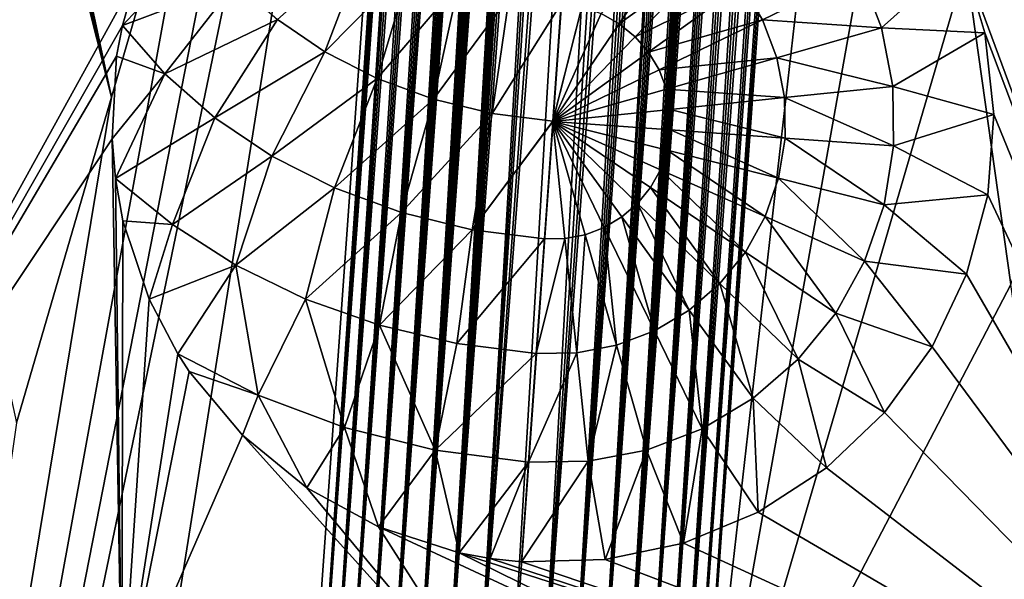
# Model space of a CAD drawing. Header units: millimetres. Extents: x -208 to -25, y 23 to 205.
# Tile 461 of 635: x -115.75 to -112.4, y 148.34 to 150.24. Entities that reach past the tile are written whole.
import ezdxf

# ---------------------------------------------------------------- set-up
doc = ezdxf.new("R2010")
doc.units = ezdxf.units.MM
doc.header["$LTSCALE"] = 65.185185
for name, color, linetype in [('102', 7, 'CONTINUOUS'), ('115', 7, 'CONTINUOUS'), ('150', 7, 'CONTINUOUS'), ('176', 7, 'CONTINUOUS'), ('177', 7, 'CONTINUOUS'), ('298', 7, 'CONTINUOUS'), ('299', 7, 'CONTINUOUS'), ('433', 7, 'CONTINUOUS'), ('437', 7, 'CONTINUOUS'), ('449', 7, 'CONTINUOUS'), ('487', 7, 'CONTINUOUS')]:
    doc.layers.add(name, color=color, linetype=linetype)

msp = doc.modelspace()

# ---------------------------------------------------------------- linework, layer by layer
at = {"layer": '102', "linetype": 'CONTINUOUS'}
for points in [[(-113.98, 147.7987, -168.7417), (-113.616, 154.4165, 44.92), (-114.0872, 147.8178, -168.76), (-113.98, 147.7987, -168.7417)], [(-113.5633, 154.4099, 44.8948), (-113.616, 154.4165, 44.92), (-113.98, 147.7987, -168.7417), (-113.5633, 154.4099, 44.8948)], [(-113.5227, 154.4011, 44.8441), (-113.5633, 154.4099, 44.8948), (-113.98, 147.7987, -168.7417), (-113.5227, 154.4011, 44.8441)], [(-113.4919, 154.392, 44.7848), (-113.5227, 154.4011, 44.8441), (-113.98, 147.7987, -168.7417), (-113.4919, 154.392, 44.7848)], [(-113.877, 147.7674, -168.7054), (-113.4919, 154.392, 44.7848), (-113.98, 147.7987, -168.7417), (-113.877, 147.7674, -168.7054)], [(-113.4654, 154.3825, 44.7177), (-113.4919, 154.392, 44.7848), (-113.877, 147.7674, -168.7054), (-113.4654, 154.3825, 44.7177)], [(-113.4398, 154.3719, 44.6404), (-113.4654, 154.3825, 44.7177), (-113.877, 147.7674, -168.7054), (-113.4398, 154.3719, 44.6404)], [(-113.4161, 154.3606, 44.5572), (-113.4398, 154.3719, 44.6404), (-113.877, 147.7674, -168.7054), (-113.4161, 154.3606, 44.5572)], [(-113.3954, 154.3497, 44.4745), (-113.4161, 154.3606, 44.5572), (-113.877, 147.7674, -168.7054), (-113.3954, 154.3497, 44.4745)], [(-113.7813, 147.722, -168.6448), (-113.3954, 154.3497, 44.4745), (-113.877, 147.7674, -168.7054), (-113.7813, 147.722, -168.6448)], [(-113.3828, 154.3425, 44.4201), (-113.3954, 154.3497, 44.4745), (-113.7813, 147.722, -168.6448), (-113.3828, 154.3425, 44.4201)], [(-113.3624, 154.3299, 44.3231), (-113.3828, 154.3425, 44.4201), (-113.7813, 147.722, -168.6448), (-113.3624, 154.3299, 44.3231)], [(-113.3447, 154.3181, 44.2307), (-113.3624, 154.3299, 44.3231), (-113.7813, 147.722, -168.6448), (-113.3447, 154.3181, 44.2307)], [(-113.3283, 154.3063, 44.1381), (-113.3447, 154.3181, 44.2307), (-113.7813, 147.722, -168.6448), (-113.3283, 154.3063, 44.1381)], [(-113.3121, 154.2939, 44.0397), (-113.3283, 154.3063, 44.1381), (-113.7813, 147.722, -168.6448), (-113.3121, 154.2939, 44.0397)], [(-113.6969, 147.6657, -168.5676), (-113.3121, 154.2939, 44.0397), (-113.7813, 147.722, -168.6448), (-113.6969, 147.6657, -168.5676)], [(-113.2952, 154.28, 43.9294), (-113.3121, 154.2939, 44.0397), (-113.6969, 147.6657, -168.5676), (-113.2952, 154.28, 43.9294)], [(-113.2862, 154.2722, 43.8674), (-113.2952, 154.28, 43.9294), (-113.6969, 147.6657, -168.5676), (-113.2862, 154.2722, 43.8674)], [(-113.2767, 154.2638, 43.7992), (-113.2862, 154.2722, 43.8674), (-113.6969, 147.6657, -168.5676), (-113.2767, 154.2638, 43.7992)], [(-113.2666, 154.2543, 43.7233), (-113.2767, 154.2638, 43.7992), (-113.6969, 147.6657, -168.5676), (-113.2666, 154.2543, 43.7233)], [(-113.2558, 154.2438, 43.6375), (-113.2666, 154.2543, 43.7233), (-113.6969, 147.6657, -168.5676), (-113.2558, 154.2438, 43.6375)], [(-113.2439, 154.2317, 43.5398), (-113.2558, 154.2438, 43.6375), (-113.6969, 147.6657, -168.5676), (-113.2439, 154.2317, 43.5398)], [(-113.2311, 154.218, 43.4282), (-113.2439, 154.2317, 43.5398), (-113.6969, 147.6657, -168.5676), (-113.2311, 154.218, 43.4282)], [(-113.2173, 154.2025, 43.3009), (-113.2311, 154.218, 43.4282), (-113.6969, 147.6657, -168.5676), (-113.2173, 154.2025, 43.3009)], [(-113.6251, 147.6016, -168.4751), (-113.2173, 154.2025, 43.3009), (-113.6969, 147.6657, -168.5676), (-113.6251, 147.6016, -168.4751)], [(-113.2025, 154.1848, 43.1562), (-113.2173, 154.2025, 43.3009), (-113.6251, 147.6016, -168.4751), (-113.2025, 154.1848, 43.1562)], [(-113.1868, 154.1649, 42.9923), (-113.2025, 154.1848, 43.1562), (-113.6251, 147.6016, -168.4751), (-113.1868, 154.1649, 42.9923)], [(-113.1703, 154.1424, 42.8069), (-113.1868, 154.1649, 42.9923), (-113.6251, 147.6016, -168.4751), (-113.1703, 154.1424, 42.8069)], [(-113.1531, 154.1172, 42.5973), (-113.1703, 154.1424, 42.8069), (-113.6251, 147.6016, -168.4751), (-113.1531, 154.1172, 42.5973)], [(-113.5652, 147.5311, -168.3725), (-113.1531, 154.1172, 42.5973), (-113.6251, 147.6016, -168.4751), (-113.5652, 147.5311, -168.3725)], [(-113.1352, 154.0888, 42.3606), (-113.1531, 154.1172, 42.5973), (-113.5652, 147.5311, -168.3725), (-113.1352, 154.0888, 42.3606)], [(-113.1168, 154.0569, 42.0937), (-113.1352, 154.0888, 42.3606), (-113.5652, 147.5311, -168.3725), (-113.1168, 154.0569, 42.0937)], [(-113.0982, 154.0212, 41.793), (-113.1168, 154.0569, 42.0937), (-113.5652, 147.5311, -168.3725), (-113.0982, 154.0212, 41.793)], [(-113.5169, 147.4558, -168.2598), (-113.0982, 154.0212, 41.793), (-113.5652, 147.5311, -168.3725), (-113.5169, 147.4558, -168.2598)], [(-113.0794, 153.9811, 41.4551), (-113.0982, 154.0212, 41.793), (-113.5169, 147.4558, -168.2598), (-113.0794, 153.9811, 41.4551)], [(-113.061, 153.9364, 41.076), (-113.0794, 153.9811, 41.4551), (-113.5169, 147.4558, -168.2598), (-113.061, 153.9364, 41.076)], [(-113.0429, 153.8859, 40.6463), (-113.061, 153.9364, 41.076), (-113.5169, 147.4558, -168.2598), (-113.0429, 153.8859, 40.6463)], [(-113.4791, 147.3742, -168.1369), (-113.0429, 153.8859, 40.6463), (-113.5169, 147.4558, -168.2598), (-113.4791, 147.3742, -168.1369)], [(-113.0272, 153.8341, 40.2046), (-113.0429, 153.8859, 40.6463), (-113.4791, 147.3742, -168.1369), (-113.0272, 153.8341, 40.2046)], [(-113.0148, 153.7854, 39.7867), (-113.0272, 153.8341, 40.2046), (-113.4791, 147.3742, -168.1369), (-113.0148, 153.7854, 39.7867)], [(-113.4528, 147.2883, -168.0037), (-113.0148, 153.7854, 39.7867), (-113.4791, 147.3742, -168.1369), (-113.4528, 147.2883, -168.0037)], [(-113.0048, 153.7379, 39.3786), (-113.0148, 153.7854, 39.7867), (-113.4528, 147.2883, -168.0037), (-113.0048, 153.7379, 39.3786)], [(-112.9954, 153.6804, 38.8826), (-113.0048, 153.7379, 39.3786), (-113.4528, 147.2883, -168.0037), (-112.9954, 153.6804, 38.8826)]]:
    msp.add_3dface(points, dxfattribs=at)
at = {"layer": '115', "linetype": 'CONTINUOUS'}
for points in [[(-113.7146, 150.2251, -169.2275), (-113.7757, 150.2593, -169.2275), (-113.4958, 150.5485, -169.1312), (-113.7146, 150.2251, -169.2275)], [(-113.7146, 150.2251, -169.2275), (-113.4958, 150.5485, -169.1312), (-113.3887, 150.4613, -169.1312), (-113.7146, 150.2251, -169.2275)], [(-113.6604, 150.1809, -169.2275), (-113.7146, 150.2251, -169.2275), (-113.3887, 150.4613, -169.1312), (-113.6604, 150.1809, -169.2275)], [(-113.6604, 150.1809, -169.2275), (-113.3887, 150.4613, -169.1312), (-113.2984, 150.3569, -169.1313), (-113.6604, 150.1809, -169.2275)], [(-112.8948, 150.4001, -168.9737), (-112.5496, 150.4554, -168.76), (-112.8227, 150.2109, -168.9738), (-112.8948, 150.4001, -168.9737)], [(-112.5496, 150.4554, -168.76), (-112.471, 150.1938, -168.76), (-112.8227, 150.2109, -168.9738), (-112.5496, 150.4554, -168.76)], [(-113.2984, 150.3569, -169.1313), (-112.8948, 150.4001, -168.9737), (-113.2276, 150.2384, -169.1313), (-113.2984, 150.3569, -169.1313)], [(-112.8948, 150.4001, -168.9737), (-112.8227, 150.2109, -168.9738), (-113.2276, 150.2384, -169.1313), (-112.8948, 150.4001, -168.9737)], [(-113.6146, 150.1279, -169.2276), (-113.6604, 150.1809, -169.2275), (-113.2984, 150.3569, -169.1313), (-113.6146, 150.1279, -169.2276)], [(-113.6146, 150.1279, -169.2276), (-113.2984, 150.3569, -169.1313), (-113.2276, 150.2384, -169.1313), (-113.6146, 150.1279, -169.2276)], [(-113.7757, 150.2593, -169.2275), (-113.9398, 149.8925, -169.26), (-113.8419, 150.2823, -169.2275), (-113.7757, 150.2593, -169.2275)], [(-113.8419, 150.2823, -169.2275), (-113.9398, 149.8925, -169.26), (-113.9397, 149.8937, -169.26), (-113.8419, 150.2823, -169.2275)], [(-113.9111, 150.2935, -169.2275), (-113.8419, 150.2823, -169.2275), (-113.9397, 149.8937, -169.26), (-113.9111, 150.2935, -169.2275)], [(-113.7146, 150.2251, -169.2275), (-113.9398, 149.8925, -169.26), (-113.7757, 150.2593, -169.2275), (-113.7146, 150.2251, -169.2275)], [(-113.6604, 150.1809, -169.2275), (-113.9398, 149.8925, -169.26), (-113.7146, 150.2251, -169.2275), (-113.6604, 150.1809, -169.2275)], [(-113.5788, 150.0678, -169.2276), (-113.6146, 150.1279, -169.2276), (-113.2276, 150.2384, -169.1313), (-113.5788, 150.0678, -169.2276)], [(-113.5788, 150.0678, -169.2276), (-113.2276, 150.2384, -169.1313), (-113.1785, 150.1095, -169.1314), (-113.5788, 150.0678, -169.2276)], [(-113.2276, 150.2384, -169.1313), (-112.8227, 150.2109, -168.9738), (-113.1785, 150.1095, -169.1314), (-113.2276, 150.2384, -169.1313)], [(-112.8227, 150.2109, -168.9738), (-112.7845, 150.012, -168.9738), (-113.1785, 150.1095, -169.1314), (-112.8227, 150.2109, -168.9738)], [(-112.8227, 150.2109, -168.9738), (-112.471, 150.1938, -168.76), (-112.7845, 150.012, -168.9738), (-112.8227, 150.2109, -168.9738)], [(-113.6146, 150.1279, -169.2276), (-113.9398, 149.8925, -169.26), (-113.6604, 150.1809, -169.2275), (-113.6146, 150.1279, -169.2276)], [(-112.471, 150.1938, -168.76), (-112.4404, 149.9164, -168.76), (-112.7845, 150.012, -168.9738), (-112.471, 150.1938, -168.76)], [(-113.5788, 150.0678, -169.2276), (-113.9398, 149.8925, -169.26), (-113.6146, 150.1279, -169.2276), (-113.5788, 150.0678, -169.2276)], [(-113.554, 150.0024, -169.2276), (-113.5788, 150.0678, -169.2276), (-113.1785, 150.1095, -169.1314), (-113.554, 150.0024, -169.2276)], [(-113.554, 150.0024, -169.2276), (-113.1785, 150.1095, -169.1314), (-113.1525, 149.974, -169.1314), (-113.554, 150.0024, -169.2276)], [(-113.1785, 150.1095, -169.1314), (-112.7845, 150.012, -168.9738), (-113.1525, 149.974, -169.1314), (-113.1785, 150.1095, -169.1314)], [(-113.554, 150.0024, -169.2276), (-113.9398, 149.8925, -169.26), (-113.5788, 150.0678, -169.2276), (-113.554, 150.0024, -169.2276)], [(-112.7845, 150.012, -168.9738), (-112.7814, 149.8096, -168.9739), (-113.1525, 149.974, -169.1314), (-112.7845, 150.012, -168.9738)], [(-112.7845, 150.012, -168.9738), (-112.4404, 149.9164, -168.76), (-112.7814, 149.8096, -168.9739), (-112.7845, 150.012, -168.9738)], [(-113.5409, 149.9338, -169.2276), (-113.9398, 149.8925, -169.26), (-113.554, 150.0024, -169.2276), (-113.5409, 149.9338, -169.2276)], [(-113.5409, 149.9338, -169.2276), (-113.554, 150.0024, -169.2276), (-113.1525, 149.974, -169.1314), (-113.5409, 149.9338, -169.2276)], [(-113.5409, 149.9338, -169.2276), (-113.1525, 149.974, -169.1314), (-113.1504, 149.836, -169.1315), (-113.5409, 149.9338, -169.2276)], [(-113.1525, 149.974, -169.1314), (-112.7814, 149.8096, -168.9739), (-113.1504, 149.836, -169.1315), (-113.1525, 149.974, -169.1314)], [(-113.5399, 149.8639, -169.2277), (-113.9398, 149.8925, -169.26), (-113.5409, 149.9338, -169.2276), (-113.5399, 149.8639, -169.2277)], [(-113.5399, 149.8639, -169.2277), (-113.5409, 149.9338, -169.2276), (-113.1504, 149.836, -169.1315), (-113.5399, 149.8639, -169.2277)], [(-112.4404, 149.9164, -168.76), (-112.4611, 149.6437, -168.76), (-112.7814, 149.8096, -168.9739), (-112.4404, 149.9164, -168.76)], [(-113.9683, 149.4939, -169.2278), (-113.9398, 149.8925, -169.26), (-113.8986, 149.4948, -169.2278), (-113.9683, 149.4939, -169.2278)], [(-113.8986, 149.4948, -169.2278), (-113.9398, 149.8925, -169.26), (-113.8301, 149.5079, -169.2278), (-113.8986, 149.4948, -169.2278)], [(-113.8301, 149.5079, -169.2278), (-113.9398, 149.8925, -169.26), (-113.765, 149.5327, -169.2278), (-113.8301, 149.5079, -169.2278)], [(-113.765, 149.5327, -169.2278), (-113.9398, 149.8925, -169.26), (-113.7051, 149.5684, -169.2278), (-113.765, 149.5327, -169.2278)], [(-113.7051, 149.5684, -169.2278), (-113.9398, 149.8925, -169.26), (-113.6522, 149.614, -169.2277), (-113.7051, 149.5684, -169.2278)], [(-113.6522, 149.614, -169.2277), (-113.9398, 149.8925, -169.26), (-113.6081, 149.668, -169.2277), (-113.6522, 149.614, -169.2277)], [(-113.6081, 149.668, -169.2277), (-113.9398, 149.8925, -169.26), (-113.5741, 149.729, -169.2277), (-113.6081, 149.668, -169.2277)], [(-113.5741, 149.729, -169.2277), (-113.9398, 149.8925, -169.26), (-113.5511, 149.7949, -169.2277), (-113.5741, 149.729, -169.2277)], [(-113.5511, 149.7949, -169.2277), (-113.9398, 149.8925, -169.26), (-113.5399, 149.8639, -169.2277), (-113.5511, 149.7949, -169.2277)], [(-113.5511, 149.7949, -169.2277), (-113.5399, 149.8639, -169.2277), (-113.1724, 149.6998, -169.1315), (-113.5511, 149.7949, -169.2277)], [(-113.5399, 149.8639, -169.2277), (-113.1504, 149.836, -169.1315), (-113.1724, 149.6998, -169.1315), (-113.5399, 149.8639, -169.2277)], [(-113.1504, 149.836, -169.1315), (-112.8135, 149.6098, -168.974), (-113.1724, 149.6998, -169.1315), (-113.1504, 149.836, -169.1315)], [(-112.7814, 149.8096, -168.9739), (-112.8135, 149.6098, -168.974), (-113.1504, 149.836, -169.1315), (-112.7814, 149.8096, -168.9739)], [(-112.7814, 149.8096, -168.9739), (-112.4611, 149.6437, -168.76), (-112.8135, 149.6098, -168.974), (-112.7814, 149.8096, -168.9739)], [(-113.5741, 149.729, -169.2277), (-113.5511, 149.7949, -169.2277), (-113.2176, 149.5696, -169.1315), (-113.5741, 149.729, -169.2277)], [(-113.5511, 149.7949, -169.2277), (-113.1724, 149.6998, -169.1315), (-113.2176, 149.5696, -169.1315), (-113.5511, 149.7949, -169.2277)], [(-113.6081, 149.668, -169.2277), (-113.5741, 149.729, -169.2277), (-113.2847, 149.4491, -169.1316), (-113.6081, 149.668, -169.2277)], [(-113.5741, 149.729, -169.2277), (-113.2176, 149.5696, -169.1315), (-113.2847, 149.4491, -169.1316), (-113.5741, 149.729, -169.2277)], [(-113.1724, 149.6998, -169.1315), (-112.8798, 149.4185, -168.974), (-113.2176, 149.5696, -169.1315), (-113.1724, 149.6998, -169.1315)], [(-112.8135, 149.6098, -168.974), (-112.8798, 149.4185, -168.974), (-113.1724, 149.6998, -169.1315), (-112.8135, 149.6098, -168.974)], [(-113.6522, 149.614, -169.2277), (-113.6081, 149.668, -169.2277), (-113.3718, 149.3422, -169.1316), (-113.6522, 149.614, -169.2277)], [(-113.6081, 149.668, -169.2277), (-113.2847, 149.4491, -169.1316), (-113.3718, 149.3422, -169.1316), (-113.6081, 149.668, -169.2277)], [(-112.4611, 149.6437, -168.76), (-112.5332, 149.3737, -168.76), (-112.8135, 149.6098, -168.974), (-112.4611, 149.6437, -168.76)], [(-113.7051, 149.5684, -169.2278), (-113.6522, 149.614, -169.2277), (-113.476, 149.2521, -169.1317), (-113.7051, 149.5684, -169.2278)], [(-113.6522, 149.614, -169.2277), (-113.3718, 149.3422, -169.1316), (-113.476, 149.2521, -169.1317), (-113.6522, 149.614, -169.2277)], [(-112.8135, 149.6098, -168.974), (-112.5332, 149.3737, -168.76), (-112.8798, 149.4185, -168.974), (-112.8135, 149.6098, -168.974)], [(-113.765, 149.5327, -169.2278), (-113.7051, 149.5684, -169.2278), (-113.5943, 149.1814, -169.1317), (-113.765, 149.5327, -169.2278)], [(-113.7051, 149.5684, -169.2278), (-113.476, 149.2521, -169.1317), (-113.5943, 149.1814, -169.1317), (-113.7051, 149.5684, -169.2278)], [(-113.2176, 149.5696, -169.1315), (-112.9783, 149.2417, -168.9741), (-113.2847, 149.4491, -169.1316), (-113.2176, 149.5696, -169.1315)], [(-112.8798, 149.4185, -168.974), (-112.9783, 149.2417, -168.9741), (-113.2176, 149.5696, -169.1315), (-112.8798, 149.4185, -168.974)], [(-113.8986, 149.4948, -169.2278), (-113.8301, 149.5079, -169.2278), (-113.8584, 149.1064, -169.1318), (-113.8986, 149.4948, -169.2278)], [(-113.8301, 149.5079, -169.2278), (-113.7231, 149.1323, -169.1318), (-113.8584, 149.1064, -169.1318), (-113.8301, 149.5079, -169.2278)], [(-113.8301, 149.5079, -169.2278), (-113.765, 149.5327, -169.2278), (-113.7231, 149.1323, -169.1318), (-113.8301, 149.5079, -169.2278)], [(-113.765, 149.5327, -169.2278), (-113.5943, 149.1814, -169.1317), (-113.7231, 149.1323, -169.1318), (-113.765, 149.5327, -169.2278)], [(-113.9683, 149.4939, -169.2278), (-113.8986, 149.4948, -169.2278), (-113.9962, 149.1043, -169.1318), (-113.9683, 149.4939, -169.2278)], [(-113.9962, 149.1043, -169.1318), (-113.8986, 149.4948, -169.2278), (-113.8584, 149.1064, -169.1318), (-113.9962, 149.1043, -169.1318)], [(-113.2847, 149.4491, -169.1316), (-113.106, 149.0847, -168.9741), (-113.3718, 149.3422, -169.1316), (-113.2847, 149.4491, -169.1316)], [(-112.9783, 149.2417, -168.9741), (-113.106, 149.0847, -168.9741), (-113.2847, 149.4491, -169.1316), (-112.9783, 149.2417, -168.9741)], [(-112.8798, 149.4185, -168.974), (-112.6499, 149.1271, -168.76), (-112.9783, 149.2417, -168.9741), (-112.8798, 149.4185, -168.974)], [(-112.5332, 149.3737, -168.76), (-112.6499, 149.1271, -168.76), (-112.8798, 149.4185, -168.974), (-112.5332, 149.3737, -168.76)], [(-113.3718, 149.3422, -169.1316), (-113.259, 148.9523, -168.9742), (-113.476, 149.2521, -169.1317), (-113.3718, 149.3422, -169.1316)], [(-113.106, 149.0847, -168.9741), (-113.259, 148.9523, -168.9742), (-113.3718, 149.3422, -169.1316), (-113.106, 149.0847, -168.9741)], [(-113.476, 149.2521, -169.1317), (-113.4327, 148.8485, -168.9743), (-113.5943, 149.1814, -169.1317), (-113.476, 149.2521, -169.1317)], [(-113.259, 148.9523, -168.9742), (-113.4327, 148.8485, -168.9743), (-113.476, 149.2521, -169.1317), (-113.259, 148.9523, -168.9742)], [(-112.9783, 149.2417, -168.9741), (-112.8124, 148.9037, -168.76), (-113.106, 149.0847, -168.9741), (-112.9783, 149.2417, -168.9741)], [(-112.6499, 149.1271, -168.76), (-112.8124, 148.9037, -168.76), (-112.9783, 149.2417, -168.9741), (-112.6499, 149.1271, -168.76)], [(-113.5943, 149.1814, -169.1317), (-113.6217, 148.7764, -168.9743), (-113.7231, 149.1323, -169.1318), (-113.5943, 149.1814, -169.1317)], [(-113.4327, 148.8485, -168.9743), (-113.6217, 148.7764, -168.9743), (-113.5943, 149.1814, -169.1317), (-113.4327, 148.8485, -168.9743)], [(-113.8203, 148.7383, -168.9744), (-114.0226, 148.7352, -168.9744), (-113.8584, 149.1064, -169.1318), (-113.8203, 148.7383, -168.9744)], [(-114.0226, 148.7352, -168.9744), (-113.9962, 149.1043, -169.1318), (-113.8584, 149.1064, -169.1318), (-114.0226, 148.7352, -168.9744)], [(-113.7231, 149.1323, -169.1318), (-113.8203, 148.7383, -168.9744), (-113.8584, 149.1064, -169.1318), (-113.7231, 149.1323, -169.1318)], [(-113.6217, 148.7764, -168.9743), (-113.8203, 148.7383, -168.9744), (-113.7231, 149.1323, -169.1318), (-113.6217, 148.7764, -168.9743)], [(-113.106, 149.0847, -168.9741), (-113.0095, 148.716, -168.76), (-113.259, 148.9523, -168.9742), (-113.106, 149.0847, -168.9741)], [(-112.8124, 148.9037, -168.76), (-113.0095, 148.716, -168.76), (-113.106, 149.0847, -168.9741), (-112.8124, 148.9037, -168.76)], [(-113.259, 148.9523, -168.9742), (-113.2418, 148.5655, -168.76), (-113.4327, 148.8485, -168.9743), (-113.259, 148.9523, -168.9742)], [(-113.0095, 148.716, -168.76), (-113.2418, 148.5655, -168.76), (-113.259, 148.9523, -168.9742), (-113.0095, 148.716, -168.76)], [(-113.4327, 148.8485, -168.9743), (-113.4952, 148.46, -168.76), (-113.6217, 148.7764, -168.9743), (-113.4327, 148.8485, -168.9743)], [(-113.2418, 148.5655, -168.76), (-113.4952, 148.46, -168.76), (-113.4327, 148.8485, -168.9743), (-113.2418, 148.5655, -168.76)], [(-113.6217, 148.7764, -168.9743), (-113.7624, 148.4044, -168.76), (-113.8203, 148.7383, -168.9744), (-113.6217, 148.7764, -168.9743)], [(-113.4952, 148.46, -168.76), (-113.7624, 148.4044, -168.76), (-113.6217, 148.7764, -168.9743), (-113.4952, 148.46, -168.76)], [(-113.7624, 148.4044, -168.76), (-114.0468, 148.3963, -168.76), (-113.8203, 148.7383, -168.9744), (-113.7624, 148.4044, -168.76)], [(-113.8203, 148.7383, -168.9744), (-114.0468, 148.3963, -168.76), (-114.0226, 148.7352, -168.9744), (-113.8203, 148.7383, -168.9744)]]:
    msp.add_3dface(points, dxfattribs=at)
at = {"layer": '150', "linetype": 'CONTINUOUS'}
for points in [[(-114.715, 150.1298, -169.1249), (-114.8763, 150.2389, -169.0519), (-114.5687, 150.5126, -169.0988), (-114.715, 150.1298, -169.1249)], [(-114.421, 150.4281, -169.1541), (-114.715, 150.1298, -169.1249), (-114.5687, 150.5126, -169.0988), (-114.421, 150.4281, -169.1541)], [(-115.1371, 150.5037, -168.8678), (-115.0179, 150.3643, -168.9657), (-115.4036, 150.2188, -168.76), (-115.1371, 150.5037, -168.8678)], [(-115.3554, 150.3863, -168.76), (-115.1371, 150.5037, -168.8678), (-115.4036, 150.2188, -168.76), (-115.3554, 150.3863, -168.76)], [(-114.5372, 150.0392, -169.1831), (-114.715, 150.1298, -169.1249), (-114.421, 150.4281, -169.1541), (-114.5372, 150.0392, -169.1831)], [(-114.2595, 150.3625, -169.1945), (-114.5372, 150.0392, -169.1831), (-114.421, 150.4281, -169.1541), (-114.2595, 150.3625, -169.1945)], [(-115.4036, 150.2188, -168.76), (-115.0179, 150.3643, -168.9657), (-115.2588, 150.0545, -168.8775), (-115.4036, 150.2188, -168.76)], [(-115.0179, 150.3643, -168.9657), (-114.8763, 150.2389, -169.0519), (-115.2588, 150.0545, -168.8775), (-115.0179, 150.3643, -168.9657)], [(-114.3462, 149.9688, -169.2256), (-114.5372, 150.0392, -169.1831), (-114.2595, 150.3625, -169.1945), (-114.3462, 149.9688, -169.2256)], [(-114.0882, 150.3173, -169.2192), (-114.3462, 149.9688, -169.2256), (-114.2595, 150.3625, -169.1945), (-114.0882, 150.3173, -169.2192)], [(-114.1457, 149.92, -169.2513), (-114.3462, 149.9688, -169.2256), (-114.0882, 150.3173, -169.2192), (-114.1457, 149.92, -169.2513)], [(-113.9111, 150.2935, -169.2275), (-114.1457, 149.92, -169.2513), (-114.0882, 150.3173, -169.2192), (-113.9111, 150.2935, -169.2275)], [(-113.9111, 150.2935, -169.2275), (-113.9397, 149.8937, -169.26), (-114.1457, 149.92, -169.2513), (-113.9111, 150.2935, -169.2275)], [(-115.4036, 150.2188, -168.76), (-115.2588, 150.0545, -168.8775), (-115.4233, 150.1144, -168.76), (-115.4036, 150.2188, -168.76)], [(-115.2588, 150.0545, -168.8775), (-114.8763, 150.2389, -169.0519), (-115.0888, 149.905, -168.9802), (-115.2588, 150.0545, -168.8775)], [(-114.8763, 150.2389, -169.0519), (-114.715, 150.1298, -169.1249), (-115.0888, 149.905, -168.9802), (-114.8763, 150.2389, -169.0519)], [(-115.2588, 150.0545, -168.8775), (-115.4379, 149.8342, -168.76), (-115.4233, 150.1144, -168.76), (-115.2588, 150.0545, -168.8775)], [(-115.0888, 149.905, -168.9802), (-114.715, 150.1298, -169.1249), (-114.8956, 149.7751, -169.0671), (-115.0888, 149.905, -168.9802)], [(-114.715, 150.1298, -169.1249), (-114.5372, 150.0392, -169.1831), (-114.8956, 149.7751, -169.0671), (-114.715, 150.1298, -169.1249)], [(-115.2588, 150.0545, -168.8775), (-115.4269, 149.6995, -168.76), (-115.4379, 149.8342, -168.76), (-115.2588, 150.0545, -168.8775)], [(-115.2588, 150.0545, -168.8775), (-115.0888, 149.905, -168.9802), (-115.4269, 149.6995, -168.76), (-115.2588, 150.0545, -168.8775)], [(-114.8956, 149.7751, -169.0671), (-114.5372, 150.0392, -169.1831), (-114.6827, 149.6672, -169.1364), (-114.8956, 149.7751, -169.0671)], [(-114.5372, 150.0392, -169.1831), (-114.3462, 149.9688, -169.2256), (-114.6827, 149.6672, -169.1364), (-114.5372, 150.0392, -169.1831)], [(-114.6827, 149.6672, -169.1364), (-114.3462, 149.9688, -169.2256), (-114.4543, 149.5834, -169.1869), (-114.6827, 149.6672, -169.1364)], [(-114.3462, 149.9688, -169.2256), (-114.1457, 149.92, -169.2513), (-114.4543, 149.5834, -169.1869), (-114.3462, 149.9688, -169.2256)], [(-114.4543, 149.5834, -169.1869), (-114.1457, 149.92, -169.2513), (-114.2146, 149.5252, -169.2176), (-114.4543, 149.5834, -169.1869)], [(-114.1457, 149.92, -169.2513), (-113.9397, 149.8937, -169.26), (-114.2146, 149.5252, -169.2176), (-114.1457, 149.92, -169.2513)], [(-115.0888, 149.905, -168.9802), (-115.2334, 149.5424, -168.8704), (-115.4269, 149.6995, -168.76), (-115.0888, 149.905, -168.9802)], [(-115.0888, 149.905, -168.9802), (-114.8956, 149.7751, -169.0671), (-115.2334, 149.5424, -168.8704), (-115.0888, 149.905, -168.9802)], [(-113.9397, 149.8937, -169.26), (-113.9398, 149.8925, -169.26), (-114.2146, 149.5252, -169.2176), (-113.9397, 149.8937, -169.26)], [(-113.9398, 149.8925, -169.26), (-113.9683, 149.4939, -169.2278), (-114.2146, 149.5252, -169.2176), (-113.9398, 149.8925, -169.26)], [(-114.8956, 149.7751, -169.0671), (-115.0174, 149.4041, -168.9623), (-115.2334, 149.5424, -168.8704), (-114.8956, 149.7751, -169.0671)], [(-114.8956, 149.7751, -169.0671), (-114.6827, 149.6672, -169.1364), (-115.0174, 149.4041, -168.9623), (-114.8956, 149.7751, -169.0671)], [(-115.4269, 149.6995, -168.76), (-115.2334, 149.5424, -168.8704), (-115.4015, 149.5557, -168.76), (-115.4269, 149.6995, -168.76)], [(-114.6827, 149.6672, -169.1364), (-114.7814, 149.2893, -169.0355), (-115.0174, 149.4041, -168.9623), (-114.6827, 149.6672, -169.1364)], [(-114.6827, 149.6672, -169.1364), (-114.4543, 149.5834, -169.1869), (-114.7814, 149.2893, -169.0355), (-114.6827, 149.6672, -169.1364)], [(-114.4543, 149.5834, -169.1869), (-114.5296, 149.2002, -169.0887), (-114.7814, 149.2893, -169.0355), (-114.4543, 149.5834, -169.1869)], [(-114.4543, 149.5834, -169.1869), (-114.2146, 149.5252, -169.2176), (-114.5296, 149.2002, -169.0887), (-114.4543, 149.5834, -169.1869)], [(-115.2334, 149.5424, -168.8704), (-115.3123, 149.2891, -168.76), (-115.4015, 149.5557, -168.76), (-115.2334, 149.5424, -168.8704)], [(-115.0174, 149.4041, -168.9623), (-115.3123, 149.2891, -168.76), (-115.2334, 149.5424, -168.8704), (-115.0174, 149.4041, -168.9623)], [(-114.2146, 149.5252, -169.2176), (-114.2663, 149.1381, -169.121), (-114.5296, 149.2002, -169.0887), (-114.2146, 149.5252, -169.2176)], [(-114.2146, 149.5252, -169.2176), (-113.9683, 149.4939, -169.2278), (-114.2663, 149.1381, -169.121), (-114.2146, 149.5252, -169.2176)], [(-113.9683, 149.4939, -169.2278), (-113.9962, 149.1043, -169.1318), (-114.2663, 149.1381, -169.121), (-113.9683, 149.4939, -169.2278)], [(-115.215, 149.1028, -168.76), (-115.3123, 149.2891, -168.76), (-115.0174, 149.4041, -168.9623), (-115.215, 149.1028, -168.76)], [(-114.942, 148.963, -168.8532), (-115.215, 149.1028, -168.76), (-115.0174, 149.4041, -168.9623), (-114.942, 148.963, -168.8532)], [(-114.7814, 149.2893, -169.0355), (-114.942, 148.963, -168.8532), (-115.0174, 149.4041, -168.9623), (-114.7814, 149.2893, -169.0355)], [(-114.6487, 148.8526, -168.9201), (-114.942, 148.963, -168.8532), (-114.7814, 149.2893, -169.0355), (-114.6487, 148.8526, -168.9201)], [(-114.5296, 149.2002, -169.0887), (-114.6487, 148.8526, -168.9201), (-114.7814, 149.2893, -169.0355), (-114.5296, 149.2002, -169.0887)], [(-114.3401, 148.7762, -168.9608), (-114.6487, 148.8526, -168.9201), (-114.5296, 149.2002, -169.0887), (-114.3401, 148.7762, -168.9608)], [(-114.2663, 149.1381, -169.121), (-114.3401, 148.7762, -168.9608), (-114.5296, 149.2002, -169.0887), (-114.2663, 149.1381, -169.121)], [(-113.9962, 149.1043, -169.1318), (-114.3401, 148.7762, -168.9608), (-114.2663, 149.1381, -169.121), (-113.9962, 149.1043, -169.1318)], [(-115.215, 149.1028, -168.76), (-114.942, 148.963, -168.8532), (-115.1759, 149.0429, -168.76), (-115.215, 149.1028, -168.76)], [(-113.9962, 149.1043, -169.1318), (-114.0226, 148.7352, -168.9744), (-114.3401, 148.7762, -168.9608), (-113.9962, 149.1043, -169.1318)], [(-115.1759, 149.0429, -168.76), (-114.942, 148.963, -168.8532), (-114.9946, 148.8271, -168.76), (-115.1759, 149.0429, -168.76)], [(-114.9946, 148.8271, -168.76), (-114.942, 148.963, -168.8532), (-114.7768, 148.6477, -168.76), (-114.9946, 148.8271, -168.76)], [(-114.942, 148.963, -168.8532), (-114.6487, 148.8526, -168.9201), (-114.7768, 148.6477, -168.76), (-114.942, 148.963, -168.8532)], [(-114.7768, 148.6477, -168.76), (-114.6487, 148.8526, -168.9201), (-114.5326, 148.5155, -168.76), (-114.7768, 148.6477, -168.76)], [(-114.6487, 148.8526, -168.9201), (-114.3401, 148.7762, -168.9608), (-114.5326, 148.5155, -168.76), (-114.6487, 148.8526, -168.9201)], [(-114.3401, 148.7762, -168.9608), (-114.2587, 148.4268, -168.76), (-114.5326, 148.5155, -168.76), (-114.3401, 148.7762, -168.9608)], [(-114.0226, 148.7352, -168.9744), (-114.2587, 148.4268, -168.76), (-114.3401, 148.7762, -168.9608), (-114.0226, 148.7352, -168.9744)], [(-114.2587, 148.4268, -168.76), (-114.0226, 148.7352, -168.9744), (-114.1533, 148.4078, -168.76), (-114.2587, 148.4268, -168.76)], [(-114.0226, 148.7352, -168.9744), (-114.0468, 148.3963, -168.76), (-114.1533, 148.4078, -168.76), (-114.0226, 148.7352, -168.9744)]]:
    msp.add_3dface(points, dxfattribs=at)
at = {"layer": '176', "linetype": 'CONTINUOUS'}
for points in [[(-114.1981, 147.8143, -168.7416), (-114.0872, 147.8178, -168.76), (-113.699, 154.4157, 44.8618), (-114.1981, 147.8143, -168.7416)], [(-114.1981, 147.8143, -168.7416), (-113.699, 154.4157, 44.8618), (-113.7284, 154.4122, 44.8127), (-114.1981, 147.8143, -168.7416)], [(-114.1981, 147.8143, -168.7416), (-113.7284, 154.4122, 44.8127), (-113.7735, 154.4035, 44.7086), (-114.1981, 147.8143, -168.7416)], [(-114.1981, 147.8143, -168.7416), (-113.7735, 154.4035, 44.7086), (-113.796, 154.3977, 44.644), (-114.1981, 147.8143, -168.7416)], [(-114.1981, 147.8143, -168.7416), (-113.796, 154.3977, 44.644), (-113.818, 154.391, 44.572), (-114.1981, 147.8143, -168.7416)], [(-114.0872, 147.8178, -168.76), (-113.616, 154.4165, 44.92), (-113.699, 154.4157, 44.8618), (-114.0872, 147.8178, -168.76)], [(-114.3046, 147.7979, -168.7053), (-114.1981, 147.8143, -168.7416), (-113.818, 154.391, 44.572), (-114.3046, 147.7979, -168.7053)], [(-114.3046, 147.7979, -168.7053), (-113.818, 154.391, 44.572), (-113.8391, 154.3836, 44.4942), (-114.3046, 147.7979, -168.7053)], [(-114.3046, 147.7979, -168.7053), (-113.8391, 154.3836, 44.4942), (-113.859, 154.3758, 44.4132), (-114.3046, 147.7979, -168.7053)], [(-114.3046, 147.7979, -168.7053), (-113.859, 154.3758, 44.4132), (-113.8752, 154.3688, 44.3422), (-114.3046, 147.7979, -168.7053)], [(-114.3046, 147.7979, -168.7053), (-113.8752, 154.3688, 44.3422), (-113.8868, 154.3635, 44.2878), (-114.3046, 147.7979, -168.7053)], [(-114.3046, 147.7979, -168.7053), (-113.8868, 154.3635, 44.2878), (-113.8982, 154.3579, 44.2322), (-114.3046, 147.7979, -168.7053)], [(-114.4058, 147.7666, -168.6447), (-114.3046, 147.7979, -168.7053), (-113.9291, 154.3414, 44.0686), (-114.4058, 147.7666, -168.6447)], [(-114.4058, 147.7666, -168.6447), (-113.9291, 154.3414, 44.0686), (-113.9387, 154.3358, 44.0145), (-114.4058, 147.7666, -168.6447)], [(-114.4058, 147.7666, -168.6447), (-113.9387, 154.3358, 44.0145), (-113.9479, 154.3302, 43.96), (-114.4058, 147.7666, -168.6447)], [(-114.4058, 147.7666, -168.6447), (-113.9479, 154.3302, 43.96), (-113.957, 154.3245, 43.9045), (-114.4058, 147.7666, -168.6447)], [(-114.3046, 147.7979, -168.7053), (-113.8982, 154.3579, 44.2322), (-113.909, 154.3524, 44.1772), (-114.3046, 147.7979, -168.7053)], [(-114.3046, 147.7979, -168.7053), (-113.909, 154.3524, 44.1772), (-113.9193, 154.3469, 44.1228), (-114.3046, 147.7979, -168.7053)], [(-114.3046, 147.7979, -168.7053), (-113.9193, 154.3469, 44.1228), (-113.9291, 154.3414, 44.0686), (-114.3046, 147.7979, -168.7053)], [(-114.4058, 147.7666, -168.6447), (-113.957, 154.3245, 43.9045), (-113.9661, 154.3186, 43.8475), (-114.4058, 147.7666, -168.6447)], [(-114.4058, 147.7666, -168.6447), (-113.9661, 154.3186, 43.8475), (-113.9752, 154.3125, 43.7881), (-114.4058, 147.7666, -168.6447)], [(-114.4058, 147.7666, -168.6447), (-113.9752, 154.3125, 43.7881), (-113.9845, 154.306, 43.7257), (-114.4058, 147.7666, -168.6447)], [(-114.4058, 147.7666, -168.6447), (-113.9845, 154.306, 43.7257), (-113.9941, 154.2991, 43.6596), (-114.4058, 147.7666, -168.6447)], [(-114.4058, 147.7666, -168.6447), (-113.9941, 154.2991, 43.6596), (-114.004, 154.2917, 43.5889), (-114.4058, 147.7666, -168.6447)], [(-114.4973, 147.7229, -168.5675), (-114.4058, 147.7666, -168.6447), (-114.0252, 154.2749, 43.429), (-114.4973, 147.7229, -168.5675)], [(-114.4973, 147.7229, -168.5675), (-114.0252, 154.2749, 43.429), (-114.0368, 154.2652, 43.3373), (-114.4973, 147.7229, -168.5675)], [(-114.4973, 147.7229, -168.5675), (-114.0368, 154.2652, 43.3373), (-114.0492, 154.2544, 43.2351), (-114.4973, 147.7229, -168.5675)], [(-114.4058, 147.7666, -168.6447), (-114.004, 154.2917, 43.5889), (-114.0143, 154.2837, 43.5124), (-114.4058, 147.7666, -168.6447)], [(-114.4058, 147.7666, -168.6447), (-114.0143, 154.2837, 43.5124), (-114.0252, 154.2749, 43.429), (-114.4058, 147.7666, -168.6447)], [(-114.4973, 147.7229, -168.5675), (-114.0492, 154.2544, 43.2351), (-114.0624, 154.2423, 43.1212), (-114.4973, 147.7229, -168.5675)], [(-114.4973, 147.7229, -168.5675), (-114.0624, 154.2423, 43.1212), (-114.0765, 154.2288, 42.9944), (-114.4973, 147.7229, -168.5675)], [(-114.4973, 147.7229, -168.5675), (-114.0765, 154.2288, 42.9944), (-114.0915, 154.2137, 42.8539), (-114.4973, 147.7229, -168.5675)], [(-114.5775, 147.6697, -168.4749), (-114.4973, 147.7229, -168.5675), (-114.1072, 154.197, 42.6983), (-114.5775, 147.6697, -168.4749)], [(-114.5775, 147.6697, -168.4749), (-114.1072, 154.197, 42.6983), (-114.1237, 154.1784, 42.5262), (-114.5775, 147.6697, -168.4749)], [(-114.4973, 147.7229, -168.5675), (-114.0915, 154.2137, 42.8539), (-114.1072, 154.197, 42.6983), (-114.4973, 147.7229, -168.5675)], [(-114.5775, 147.6697, -168.4749), (-114.1237, 154.1784, 42.5262), (-114.1408, 154.1579, 42.3363), (-114.5775, 147.6697, -168.4749)], [(-114.5775, 147.6697, -168.4749), (-114.1408, 154.1579, 42.3363), (-114.1587, 154.1351, 42.1266), (-114.5775, 147.6697, -168.4749)], [(-114.5775, 147.6697, -168.4749), (-114.1587, 154.1351, 42.1266), (-114.1772, 154.1099, 41.8949), (-114.5775, 147.6697, -168.4749)], [(-114.6468, 147.6084, -168.3724), (-114.5775, 147.6697, -168.4749), (-114.1772, 154.1099, 41.8949), (-114.6468, 147.6084, -168.3724)], [(-114.6468, 147.6084, -168.3724), (-114.1772, 154.1099, 41.8949), (-114.1963, 154.082, 41.6392), (-114.6468, 147.6084, -168.3724)], [(-114.6468, 147.6084, -168.3724), (-114.1963, 154.082, 41.6392), (-114.2158, 154.0512, 41.3576), (-114.6468, 147.6084, -168.3724)], [(-114.6468, 147.6084, -168.3724), (-114.2158, 154.0512, 41.3576), (-114.2356, 154.0171, 41.0475), (-114.6468, 147.6084, -168.3724)], [(-114.7053, 147.5408, -168.2598), (-114.6468, 147.6084, -168.3724), (-114.2356, 154.0171, 41.0475), (-114.7053, 147.5408, -168.2598)], [(-114.7053, 147.5408, -168.2598), (-114.2356, 154.0171, 41.0475), (-114.2558, 153.979, 40.7021), (-114.7053, 147.5408, -168.2598)], [(-114.7053, 147.5408, -168.2598), (-114.2558, 153.979, 40.7021), (-114.2751, 153.9388, 40.3392), (-114.7053, 147.5408, -168.2598)], [(-114.7053, 147.5408, -168.2598), (-114.2751, 153.9388, 40.3392), (-114.2909, 153.9024, 40.0116), (-114.7053, 147.5408, -168.2598)], [(-114.7543, 147.4654, -168.1369), (-114.7053, 147.5408, -168.2598), (-114.2909, 153.9024, 40.0116), (-114.7543, 147.4654, -168.1369)], [(-114.7543, 147.4654, -168.1369), (-114.2909, 153.9024, 40.0116), (-114.3056, 153.8654, 39.6791), (-114.7543, 147.4654, -168.1369)], [(-114.7543, 147.4654, -168.1369), (-114.3056, 153.8654, 39.6791), (-114.3201, 153.8246, 39.3136), (-114.7543, 147.4654, -168.1369)], [(-114.7543, 147.4654, -168.1369), (-114.3201, 153.8246, 39.3136), (-114.3352, 153.7763, 38.8825), (-114.7543, 147.4654, -168.1369)], [(-114.7926, 147.3842, -168.0037), (-114.7543, 147.4654, -168.1369), (-114.3352, 153.7763, 38.8825), (-114.7926, 147.3842, -168.0037)]]:
    msp.add_3dface(points, dxfattribs=at)
at = {"layer": '177', "linetype": 'CONTINUOUS'}
for points in [[(-115.4407, 149.9754, 5.3583), (-115.0963, 151.1589, 15.78), (-119.8968, 170.668, 7.8528), (-115.4407, 149.9754, 5.3583)], [(-119.7475, 168.581, 2.7244), (-115.4407, 149.9754, 5.3583), (-119.8968, 170.668, 7.8528), (-119.7475, 168.581, 2.7244)], [(-119.7225, 168.2307, 1.8622), (-115.4407, 149.9754, 5.3583), (-119.7475, 168.581, 2.7244), (-119.7225, 168.2307, 1.8622)], [(-119.599, 166.4993, -2.4048), (-115.4407, 149.9754, 5.3583), (-119.7225, 168.2307, 1.8622), (-119.599, 166.4993, -2.4048)], [(-115.763, 148.8687, -4.3663), (-115.4407, 149.9754, 5.3583), (-119.599, 166.4993, -2.4048), (-115.763, 148.8687, -4.3663)]]:
    msp.add_3dface(points, dxfattribs=at)
at = {"layer": '298', "linetype": 'CONTINUOUS'}
for points in [[(-116.6653, 142.557, -160.266), (-115.7422, 144.9368, -164.0611), (-114.3352, 153.7763, 38.8825), (-116.6653, 142.557, -160.266)], [(-116.6653, 142.557, -160.266), (-114.3352, 153.7763, 38.8825), (-114.7278, 152.4257, 26.9537), (-116.6653, 142.557, -160.266)], [(-115.7422, 144.9368, -164.0611), (-114.7926, 147.3842, -168.0037), (-114.3352, 153.7763, 38.8825), (-115.7422, 144.9368, -164.0611)], [(-116.6653, 142.557, -160.266), (-114.7278, 152.4257, 26.9537), (-115.0963, 151.1589, 15.78), (-116.6653, 142.557, -160.266)], [(-116.6653, 142.557, -160.266), (-115.0963, 151.1589, 15.78), (-115.4407, 149.9754, 5.3583), (-116.6653, 142.557, -160.266)], [(-116.6653, 142.557, -160.266), (-115.4407, 149.9754, 5.3583), (-115.763, 148.8687, -4.3663), (-116.6653, 142.557, -160.266)]]:
    msp.add_3dface(points, dxfattribs=at)
at = {"layer": '299', "linetype": 'CONTINUOUS'}
for points in [[(-112.9954, 153.6804, 38.8826), (-113.4528, 147.2883, -168.0037), (-112.8462, 152.6226, 29.8217), (-112.9954, 153.6804, 38.8826)], [(-112.8462, 152.6226, 29.8217), (-113.4528, 147.2883, -168.0037), (-112.6931, 151.5371, 20.5332), (-112.8462, 152.6226, 29.8217)], [(-112.6931, 151.5371, 20.5332), (-113.4528, 147.2883, -168.0037), (-112.5362, 150.4261, 11.0378), (-112.6931, 151.5371, 20.5332)], [(-112.5362, 150.4261, 11.0378), (-113.4528, 147.2883, -168.0037), (-112.3826, 149.339, 1.7622), (-112.5362, 150.4261, 11.0378)], [(-112.3826, 149.339, 1.7622), (-113.4528, 147.2883, -168.0037), (-112.2306, 148.2646, -7.3848), (-112.3826, 149.339, 1.7622)]]:
    msp.add_3dface(points, dxfattribs=at)
at = {"layer": '433', "linetype": 'CONTINUOUS'}
for points in [[(-116.7262, 147.9042, -168.76), (-114.2876, 154.4416, -168.76), (-115.3554, 150.3863, -168.76), (-116.7262, 147.9042, -168.76)], [(-111.4649, 147.5277, -168.76), (-112.5496, 150.4554, -168.76), (-112.9477, 154.3457, -168.76), (-111.4649, 147.5277, -168.76)], [(-112.471, 150.1938, -168.76), (-112.5496, 150.4554, -168.76), (-111.4649, 147.5277, -168.76), (-112.471, 150.1938, -168.76)], [(-116.7262, 147.9042, -168.76), (-115.3554, 150.3863, -168.76), (-115.4036, 150.2188, -168.76), (-116.7262, 147.9042, -168.76)], [(-116.7262, 147.9042, -168.76), (-115.4036, 150.2188, -168.76), (-115.4233, 150.1144, -168.76), (-116.7262, 147.9042, -168.76)], [(-112.4404, 149.9164, -168.76), (-112.471, 150.1938, -168.76), (-111.4649, 147.5277, -168.76), (-112.4404, 149.9164, -168.76)], [(-115.4379, 149.8342, -168.76), (-116.7262, 147.9042, -168.76), (-115.4233, 150.1144, -168.76), (-115.4379, 149.8342, -168.76)], [(-112.4611, 149.6437, -168.76), (-112.4404, 149.9164, -168.76), (-111.4649, 147.5277, -168.76), (-112.4611, 149.6437, -168.76)], [(-115.4057, 147.8865, -168.76), (-116.7262, 147.9042, -168.76), (-115.4379, 149.8342, -168.76), (-115.4057, 147.8865, -168.76)], [(-115.4269, 149.6995, -168.76), (-115.4057, 147.8865, -168.76), (-115.4379, 149.8342, -168.76), (-115.4269, 149.6995, -168.76)], [(-115.4057, 147.8865, -168.76), (-115.4269, 149.6995, -168.76), (-115.4015, 149.5557, -168.76), (-115.4057, 147.8865, -168.76)], [(-112.5332, 149.3737, -168.76), (-112.4611, 149.6437, -168.76), (-111.4649, 147.5277, -168.76), (-112.5332, 149.3737, -168.76)], [(-115.3123, 149.2891, -168.76), (-115.4057, 147.8865, -168.76), (-115.4015, 149.5557, -168.76), (-115.3123, 149.2891, -168.76)], [(-112.6499, 149.1271, -168.76), (-112.5332, 149.3737, -168.76), (-111.4649, 147.5277, -168.76), (-112.6499, 149.1271, -168.76)], [(-115.215, 149.1028, -168.76), (-115.4057, 147.8865, -168.76), (-115.3123, 149.2891, -168.76), (-115.215, 149.1028, -168.76)], [(-112.8124, 148.9037, -168.76), (-112.6499, 149.1271, -168.76), (-111.4649, 147.5277, -168.76), (-112.8124, 148.9037, -168.76)], [(-115.4057, 147.8865, -168.76), (-115.215, 149.1028, -168.76), (-115.1759, 149.0429, -168.76), (-115.4057, 147.8865, -168.76)], [(-115.4057, 147.8865, -168.76), (-115.1759, 149.0429, -168.76), (-114.9946, 148.8271, -168.76), (-115.4057, 147.8865, -168.76)], [(-113.0095, 148.716, -168.76), (-112.8124, 148.9037, -168.76), (-111.4649, 147.5277, -168.76), (-113.0095, 148.716, -168.76)], [(-114.0872, 147.8178, -168.76), (-115.4057, 147.8865, -168.76), (-114.9946, 148.8271, -168.76), (-114.0872, 147.8178, -168.76)], [(-114.0872, 147.8178, -168.76), (-114.9946, 148.8271, -168.76), (-114.7768, 148.6477, -168.76), (-114.0872, 147.8178, -168.76)], [(-113.2418, 148.5655, -168.76), (-113.0095, 148.716, -168.76), (-111.4649, 147.5277, -168.76), (-113.2418, 148.5655, -168.76)], [(-114.0872, 147.8178, -168.76), (-114.7768, 148.6477, -168.76), (-114.5326, 148.5155, -168.76), (-114.0872, 147.8178, -168.76)], [(-113.4952, 148.46, -168.76), (-113.2418, 148.5655, -168.76), (-111.4649, 147.5277, -168.76), (-113.4952, 148.46, -168.76)], [(-112.7734, 147.6981, -168.76), (-114.0872, 147.8178, -168.76), (-114.5326, 148.5155, -168.76), (-112.7734, 147.6981, -168.76)], [(-114.2587, 148.4268, -168.76), (-112.7734, 147.6981, -168.76), (-114.5326, 148.5155, -168.76), (-114.2587, 148.4268, -168.76)], [(-113.7624, 148.4044, -168.76), (-113.4952, 148.46, -168.76), (-111.4649, 147.5277, -168.76), (-113.7624, 148.4044, -168.76)], [(-111.4649, 147.5277, -168.76), (-112.7734, 147.6981, -168.76), (-114.2587, 148.4268, -168.76), (-111.4649, 147.5277, -168.76)], [(-111.4649, 147.5277, -168.76), (-114.2587, 148.4268, -168.76), (-114.1533, 148.4078, -168.76), (-111.4649, 147.5277, -168.76)], [(-114.0468, 148.3963, -168.76), (-111.4649, 147.5277, -168.76), (-114.1533, 148.4078, -168.76), (-114.0468, 148.3963, -168.76)], [(-114.0468, 148.3963, -168.76), (-113.7624, 148.4044, -168.76), (-111.4649, 147.5277, -168.76), (-114.0468, 148.3963, -168.76)]]:
    msp.add_3dface(points, dxfattribs=at)
at = {"layer": '437', "linetype": 'CONTINUOUS'}
for points in [[(-114.2876, 154.4416, -168.76), (-118.0754, 144.4237, -163.2928), (-118.2059, 146.2485, -76.2031), (-114.2876, 154.4416, -168.76)], [(-114.2876, 154.4416, -168.76), (-118.2059, 146.2485, -76.2031), (-118.1874, 146.3055, -75.9055), (-114.2876, 154.4416, -168.76)], [(-114.2876, 154.4416, -168.76), (-118.1874, 146.3055, -75.9055), (-118.1723, 146.3532, -75.6186), (-114.2876, 154.4416, -168.76)], [(-114.2876, 154.4416, -168.76), (-118.1723, 146.3532, -75.6186), (-118.0707, 146.6804, -73.4172), (-114.2876, 154.4416, -168.76)], [(-114.2876, 154.4416, -168.76), (-117.4079, 146.1459, -165.9852), (-118.0754, 144.4237, -163.2928), (-114.2876, 154.4416, -168.76)], [(-118.0512, 146.7436, -72.9826), (-114.2876, 154.4416, -168.76), (-118.0707, 146.6804, -73.4172), (-118.0512, 146.7436, -72.9826)], [(-114.2876, 154.4416, -168.76), (-118.0512, 146.7436, -72.9826), (-117.9624, 147.0318, -70.9724), (-114.2876, 154.4416, -168.76)], [(-114.2876, 154.4416, -168.76), (-117.9624, 147.0318, -70.9724), (-117.8467, 147.4095, -68.268), (-114.2876, 154.4416, -168.76)], [(-114.2876, 154.4416, -168.76), (-117.8467, 147.4095, -68.268), (-117.7229, 147.8159, -65.2865), (-114.2876, 154.4416, -168.76)], [(-114.2876, 154.4416, -168.76), (-117.7229, 147.8159, -65.2865), (-117.5902, 148.2533, -62.0108), (-114.2876, 154.4416, -168.76)], [(-114.2876, 154.4416, -168.76), (-117.5902, 148.2533, -62.0108), (-117.448, 148.7242, -58.4231), (-114.2876, 154.4416, -168.76)], [(-114.2876, 154.4416, -168.76), (-117.448, 148.7242, -58.4231), (-117.2954, 149.2312, -54.5038), (-114.2876, 154.4416, -168.76)], [(-114.2876, 154.4416, -168.76), (-116.7262, 147.9042, -168.76), (-117.4079, 146.1459, -165.9852), (-114.2876, 154.4416, -168.76)], [(-114.2876, 154.4416, -168.76), (-117.2954, 149.2312, -54.5038), (-117.1314, 149.7773, -50.2316), (-114.2876, 154.4416, -168.76)], [(-114.2876, 154.4416, -168.76), (-117.1314, 149.7773, -50.2316), (-116.9552, 150.3659, -45.5811), (-114.2876, 154.4416, -168.76)]]:
    msp.add_3dface(points, dxfattribs=at)
at = {"layer": '449', "linetype": 'CONTINUOUS'}
msp.add_3dface([(-104.8096, 170.8731, 11.0214), (-112.5362, 150.4261, 11.0378), (-112.3826, 149.339, 1.7622), (-104.8096, 170.8731, 11.0214)], dxfattribs=at)
at = {"layer": '487', "linetype": 'CONTINUOUS'}
for points in [[(-112.4852, 160.809, 40.43), (-111.4649, 147.5277, -168.76), (-112.9477, 154.3457, -168.76), (-112.4852, 160.809, 40.43)], [(-110.6249, 143.8905, -163.2928), (-111.0404, 145.6902, -165.9852), (-112.4852, 160.809, 40.43), (-110.6249, 143.8905, -163.2928)], [(-110.6249, 143.8905, -163.2928), (-112.4852, 160.809, 40.43), (-112.3934, 160.1806, 35.4079), (-110.6249, 143.8905, -163.2928)], [(-111.0404, 145.6902, -165.9852), (-111.4649, 147.5277, -168.76), (-112.4852, 160.809, 40.43), (-111.0404, 145.6902, -165.9852)]]:
    msp.add_3dface(points, dxfattribs=at)

doc.saveas('drawing.dxf')
